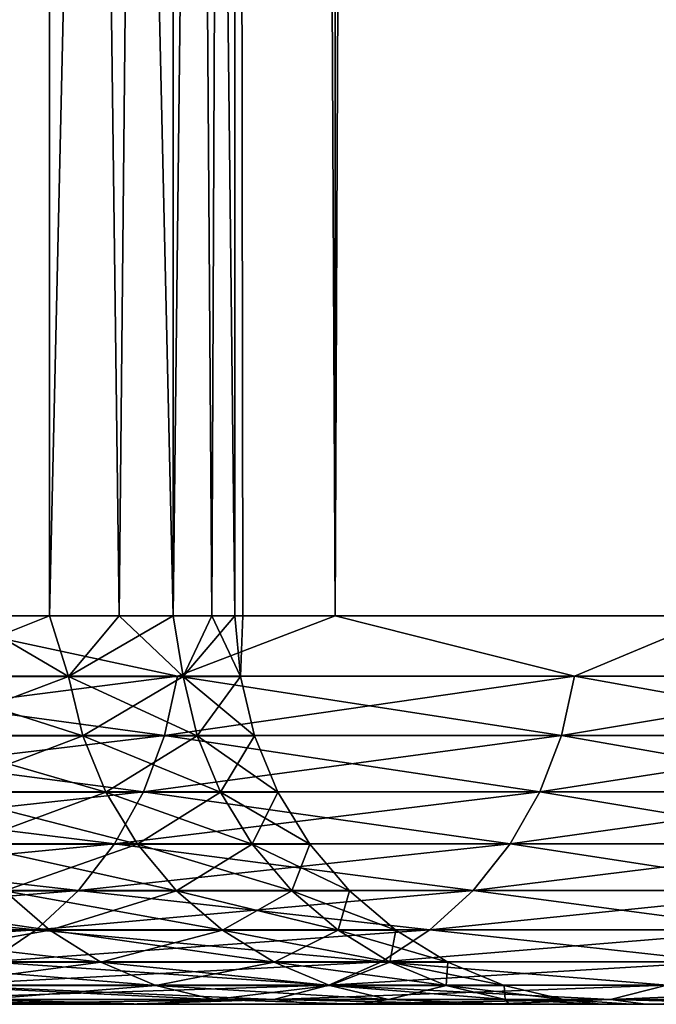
# Model space of a CAD drawing. Header units: metres. Extents: x -30 to 30, y -76 to 64.
# Tile 279 of 541: x 20.713 to 21.532, y -54.5 to -53.233. Entities that reach past the tile are written whole.
import ezdxf

# ---------------------------------------------------------------- set-up
doc = ezdxf.new("R2010")
doc.units = ezdxf.units.M
doc.layers.add('solid_508511', color=7, linetype='CONTINUOUS')

msp = doc.modelspace()

# ---------------------------------------------------------------- linework, layer by layer
at = {"layer": 'solid_508511'}
for points in [[(21.118967, -54, 9.109844), (21.118973, 57.5, 9.109824), (20.553535, 57.5, 10.32241)], [(20.553547, -54, 10.32239), (21.118967, -54, 9.109844), (20.553535, 57.5, 10.32241)], [(20.553547, -54, -10.32239), (20.553535, 57.5, -10.32241), (21.118973, 57.5, -9.109824)], [(21.118967, -54, -9.109844), (20.553547, -54, -10.32239), (21.118973, 57.5, -9.109824)], [(21.118967, -54, 9.109844), (21.612926, -54, 7.866474), (21.118973, 57.5, 9.109824)], [(21.118967, -54, -9.109844), (21.118973, 57.5, -9.109824), (21.612942, 57.5, -7.866432)], [(21.612926, -54, -7.866474), (21.118967, -54, -9.109844), (21.612942, 57.5, -7.866432)], [(21.612926, -54, 7.866474), (21.612942, 57.5, 7.866432), (21.118973, 57.5, 9.109824)], [(20.513906, -47, 4.492183), (20.751429, -47, 3.221513), (20.642435, -54, 3.85874)], [(20.751429, -47, -3.221513), (20.513906, -47, -4.492183), (20.642435, -54, -3.85874)], [(20.751429, -47, 3.221513), (20.751474, -54, 3.221225), (20.642435, -54, 3.85874)], [(20.751429, -47, -3.221513), (20.642435, -54, -3.85874), (20.751474, -54, -3.221225)], [(20.751429, -47, 3.221513), (20.910406, -47, 1.937678), (20.751474, -54, 3.221225)], [(20.751429, -47, -3.221513), (20.84083, -54, -2.580654), (20.910418, -54, -1.937636)], [(20.910406, -47, -1.937678), (20.751429, -47, -3.221513), (20.910418, -54, -1.937636)], [(20.751429, -47, -3.221513), (20.751474, -54, -3.221225), (20.84083, -54, -2.580654)], [(20.910406, -47, 1.937678), (20.84083, -54, 2.580654), (20.751474, -54, 3.221225)], [(20.910406, -47, 1.937678), (20.910418, -54, 1.937636), (20.84083, -54, 2.580654)], [(20.910406, -47, 1.937678), (20.990051, -47, 0.646235), (20.910418, -54, 1.937636)], [(20.910406, -47, -1.937678), (20.960171, -54, -1.292779), (20.99004, -54, -0.646696)], [(20.990051, -47, -0.646235), (20.910406, -47, -1.937678), (20.99004, -54, -0.646696)], [(20.910406, -47, -1.937678), (20.910418, -54, -1.937636), (20.960171, -54, -1.292779)], [(20.990051, -47, 0.646235), (20.960171, -54, 1.292779), (20.910418, -54, 1.937636)], [(20.990051, -47, 0.646235), (20.99004, -54, 0.646696), (20.960171, -54, 1.292779)], [(20.990051, -47, 0.646235), (21, -54, 0), (20.99004, -54, 0.646696)], [(20.990051, -47, -0.646235), (20.99004, -54, -0.646696), (21, -54, 0)], [(20.990051, -47, 0.646235), (20.990051, -47, -0.646235), (21, -54, 0)], [(20.916025, -54.077595, -9.552029), (20.336599, -54.077595, -10.730521), (20.553547, -54, -10.32239)], [(20.336599, -54.077595, 10.730521), (20.916025, -54.077595, 9.552029), (20.553547, -54, 10.32239)], [(20.916025, -54.077595, -9.552029), (20.553547, -54, -10.32239), (21.118967, -54, -9.109844)], [(20.916025, -54.077595, 9.552029), (21.118967, -54, 9.109844), (20.553547, -54, 10.32239)], [(20.55571, -54.078217, 4.326819), (20.642435, -54, 3.85874), (20.751474, -54, 3.221225)], [(20.55571, -54.078217, 4.326819), (20.751474, -54, 3.221225), (20.775932, -54.078217, 3.101487)], [(20.775932, -54.078217, -3.101487), (20.642435, -54, -3.85874), (20.55571, -54.078217, -4.326819)], [(20.775932, -54.078217, -3.101487), (20.751474, -54, -3.221225), (20.642435, -54, -3.85874)], [(20.775932, -54.078217, 3.101487), (20.751474, -54, 3.221225), (20.84083, -54, 2.580654)], [(20.775932, -54.078217, -3.101487), (20.84083, -54, -2.580654), (20.751474, -54, -3.221225)], [(20.775932, -54.078217, 3.101487), (20.84083, -54, 2.580654), (20.910418, -54, 1.937636)], [(20.775932, -54.078217, 3.101487), (20.910418, -54, 1.937636), (20.923178, -54.078217, 1.86526)], [(20.923178, -54.078217, -1.86526), (20.84083, -54, -2.580654), (20.775932, -54.078217, -3.101487)], [(20.923178, -54.078217, -1.86526), (20.910418, -54, -1.937636), (20.84083, -54, -2.580654)], [(20.923178, -54.078217, 1.86526), (20.910418, -54, 1.937636), (20.960171, -54, 1.292779)], [(20.923178, -54.078217, -1.86526), (20.960171, -54, -1.292779), (20.910418, -54, -1.937636)], [(21.427227, -54.077595, -8.34238), (20.916025, -54.077595, -9.552029), (21.118967, -54, -9.109844)], [(20.916025, -54.077595, 9.552029), (21.427227, -54.077595, 8.34238), (21.118967, -54, 9.109844)], [(20.923178, -54.078217, 1.86526), (20.960171, -54, 1.292779), (20.99004, -54, 0.646696)], [(20.923178, -54.078217, 1.86526), (20.99004, -54, 0.646696), (20.996931, -54.078217, 0.622482)], [(20.996931, -54.078217, -0.622482), (20.960171, -54, -1.292779), (20.923178, -54.078217, -1.86526)], [(20.996931, -54.078217, -0.622482), (20.99004, -54, -0.646696), (20.960171, -54, -1.292779)], [(20.996931, -54.078217, 0.622482), (20.99004, -54, 0.646696), (21, -54, 0)], [(20.996931, -54.078217, -0.622482), (21, -54, 0), (20.99004, -54, -0.646696)], [(20.996931, -54.078217, 0.622482), (21, -54, 0), (20.996931, -54.078217, -0.622482)], [(21.427227, -54.077595, -8.34238), (21.118967, -54, -9.109844), (21.612926, -54, -7.866474)], [(21.427227, -54.077595, 8.34238), (21.612926, -54, 7.866474), (21.118967, -54, 9.109844)], [(21.868538, -54.077595, -7.105519), (21.427227, -54.077595, -8.34238), (21.612926, -54, -7.866474)], [(21.427227, -54.077595, 8.34238), (21.868538, -54.077595, 7.105519), (21.612926, -54, 7.866474)], [(20.320463, -54.153984, -10.722008), (20.336599, -54.077595, -10.730521), (20.916025, -54.077595, -9.552029)], [(20.899429, -54.153984, -9.54445), (20.320463, -54.153984, -10.722008), (20.916025, -54.077595, -9.552029)], [(20.320463, -54.153984, 10.722008), (20.899429, -54.153984, 9.54445), (20.336599, -54.077595, 10.730521)], [(20.899429, -54.153984, 9.54445), (20.916025, -54.077595, 9.552029), (20.336599, -54.077595, 10.730521)], [(20.55571, -54.078217, -4.326819), (20.573658, -54.154583, -4.330596), (20.794071, -54.154583, -3.104195)], [(20.775932, -54.078217, -3.101487), (20.55571, -54.078217, -4.326819), (20.794071, -54.154583, -3.104195)], [(20.55571, -54.078217, 4.326819), (20.775932, -54.078217, 3.101487), (20.573658, -54.154583, 4.330596)], [(20.775932, -54.078217, 3.101487), (20.794071, -54.154583, 3.104195), (20.573658, -54.154583, 4.330596)], [(20.775932, -54.078217, -3.101487), (20.794071, -54.154583, -3.104195), (20.941446, -54.154583, -1.866889)], [(20.923178, -54.078217, -1.86526), (20.775932, -54.078217, -3.101487), (20.941446, -54.154583, -1.866889)], [(20.775932, -54.078217, 3.101487), (20.923178, -54.078217, 1.86526), (20.794071, -54.154583, 3.104195)], [(20.923178, -54.078217, 1.86526), (20.941446, -54.154583, 1.866889), (20.794071, -54.154583, 3.104195)], [(20.899429, -54.153984, -9.54445), (20.916025, -54.077595, -9.552029), (21.427227, -54.077595, -8.34238)], [(21.410227, -54.153984, -8.33576), (20.899429, -54.153984, -9.54445), (21.427227, -54.077595, -8.34238)], [(20.899429, -54.153984, 9.54445), (21.410227, -54.153984, 8.33576), (20.916025, -54.077595, 9.552029)], [(21.410227, -54.153984, 8.33576), (21.427227, -54.077595, 8.34238), (20.916025, -54.077595, 9.552029)], [(20.923178, -54.078217, -1.86526), (20.941446, -54.154583, -1.866889), (21.015263, -54.154583, -0.623026)], [(20.996931, -54.078217, -0.622482), (20.923178, -54.078217, -1.86526), (21.015263, -54.154583, -0.623026)], [(20.923178, -54.078217, 1.86526), (20.996931, -54.078217, 0.622482), (20.941446, -54.154583, 1.866889)], [(20.996931, -54.078217, 0.622482), (21.015263, -54.154583, 0.623026), (20.941446, -54.154583, 1.866889)], [(20.996931, -54.078217, -0.622482), (21.015263, -54.154583, -0.623026), (21.015263, -54.154583, 0.623026)], [(20.996931, -54.078217, 0.622482), (20.996931, -54.078217, -0.622482), (21.015263, -54.154583, 0.623026)], [(21.410227, -54.153984, -8.33576), (21.427227, -54.077595, -8.34238), (21.868538, -54.077595, -7.105519)], [(21.851187, -54.153984, -7.099881), (21.410227, -54.153984, -8.33576), (21.868538, -54.077595, -7.105519)], [(21.410227, -54.153984, 8.33576), (21.851187, -54.153984, 7.099881), (21.427227, -54.077595, 8.34238)], [(21.851187, -54.153984, 7.099881), (21.868538, -54.077595, 7.105519), (21.427227, -54.077595, 8.34238)], [(20.293947, -54.226574, -10.708016), (20.320463, -54.153984, -10.722008), (20.899429, -54.153984, -9.54445)], [(20.872158, -54.226574, -9.531996), (20.293947, -54.226574, -10.708016), (20.899429, -54.153984, -9.54445)], [(20.293947, -54.226574, 10.708016), (20.872158, -54.226574, 9.531996), (20.320463, -54.153984, 10.722008)], [(20.872158, -54.226574, 9.531996), (20.899429, -54.153984, 9.54445), (20.320463, -54.153984, 10.722008)], [(20.573658, -54.154583, -4.330596), (20.603085, -54.227135, -4.336791), (20.823814, -54.227135, -3.108635)], [(20.794071, -54.154583, -3.104195), (20.573658, -54.154583, -4.330596), (20.823814, -54.227135, -3.108635)], [(20.573658, -54.154583, 4.330596), (20.794071, -54.154583, 3.104195), (20.603085, -54.227135, 4.336791)], [(20.794071, -54.154583, 3.104195), (20.823814, -54.227135, 3.108635), (20.603085, -54.227135, 4.336791)], [(20.794071, -54.154583, -3.104195), (20.823814, -54.227135, -3.108635), (20.971399, -54.227135, -1.869559)], [(20.941446, -54.154583, -1.866889), (20.794071, -54.154583, -3.104195), (20.971399, -54.227135, -1.869559)], [(20.794071, -54.154583, 3.104195), (20.941446, -54.154583, 1.866889), (20.823814, -54.227135, 3.108635)], [(20.941446, -54.154583, 1.866889), (20.971399, -54.227135, 1.869559), (20.823814, -54.227135, 3.108635)], [(20.872158, -54.226574, -9.531996), (20.899429, -54.153984, -9.54445), (21.410227, -54.153984, -8.33576)], [(21.382288, -54.226574, -8.324883), (20.872158, -54.226574, -9.531996), (21.410227, -54.153984, -8.33576)], [(20.872158, -54.226574, 9.531996), (21.382288, -54.226574, 8.324883), (20.899429, -54.153984, 9.54445)], [(21.382288, -54.226574, 8.324883), (21.410227, -54.153984, 8.33576), (20.899429, -54.153984, 9.54445)], [(20.941446, -54.154583, -1.866889), (20.971399, -54.227135, -1.869559), (21.045322, -54.227135, -0.623917)], [(21.015263, -54.154583, -0.623026), (20.941446, -54.154583, -1.866889), (21.045322, -54.227135, -0.623917)], [(20.941446, -54.154583, 1.866889), (21.015263, -54.154583, 0.623026), (20.971399, -54.227135, 1.869559)], [(21.015263, -54.154583, 0.623026), (21.045322, -54.227135, 0.623917), (20.971399, -54.227135, 1.869559)], [(21.015263, -54.154583, -0.623026), (21.045322, -54.227135, -0.623917), (21.045322, -54.227135, 0.623917)], [(21.015263, -54.154583, 0.623026), (21.015263, -54.154583, -0.623026), (21.045322, -54.227135, 0.623917)], [(21.382288, -54.226574, -8.324883), (21.410227, -54.153984, -8.33576), (21.851187, -54.153984, -7.099881)], [(21.822674, -54.226574, -7.090617), (21.382288, -54.226574, -8.324883), (21.851187, -54.153984, -7.099881)], [(21.382288, -54.226574, 8.324883), (21.822674, -54.226574, 7.090617), (21.410227, -54.153984, 8.33576)], [(21.822674, -54.226574, 7.090617), (21.851187, -54.153984, 7.099881), (21.410227, -54.153984, 8.33576)], [(20.257706, -54.293575, -10.688893), (20.293947, -54.226574, -10.708016), (20.872158, -54.226574, -9.531996)], [(20.834883, -54.293575, -9.514973), (20.257706, -54.293575, -10.688893), (20.872158, -54.226574, -9.531996)], [(20.257706, -54.293575, 10.688893), (20.834883, -54.293575, 9.514973), (20.293947, -54.226574, 10.708016)], [(20.834883, -54.293575, 9.514973), (20.872158, -54.226574, 9.531996), (20.293947, -54.226574, 10.708016)], [(20.603085, -54.227135, -4.336791), (20.643267, -54.294083, -4.345249), (20.864426, -54.294083, -3.114697)], [(20.823814, -54.227135, -3.108635), (20.603085, -54.227135, -4.336791), (20.864426, -54.294083, -3.114697)], [(20.603085, -54.227135, 4.336791), (20.823814, -54.227135, 3.108635), (20.643267, -54.294083, 4.345249)], [(20.823814, -54.227135, 3.108635), (20.864426, -54.294083, 3.114697), (20.643267, -54.294083, 4.345249)], [(20.823814, -54.227135, -3.108635), (20.864426, -54.294083, -3.114697), (21.012299, -54.294083, -1.873205)], [(20.971399, -54.227135, -1.869559), (20.823814, -54.227135, -3.108635), (21.012299, -54.294083, -1.873205)], [(20.823814, -54.227135, 3.108635), (20.971399, -54.227135, 1.869559), (20.864426, -54.294083, 3.114697)], [(20.834883, -54.293575, -9.514973), (20.872158, -54.226574, -9.531996), (21.382288, -54.226574, -8.324883)], [(21.344103, -54.293575, -8.310016), (20.834883, -54.293575, -9.514973), (21.382288, -54.226574, -8.324883)], [(20.834883, -54.293575, 9.514973), (21.344103, -54.293575, 8.310016), (20.872158, -54.226574, 9.531996)], [(20.971399, -54.227135, 1.869559), (21.012299, -54.294083, 1.873205), (20.864426, -54.294083, 3.114697)], [(21.344103, -54.293575, 8.310016), (21.382288, -54.226574, 8.324883), (20.872158, -54.226574, 9.531996)], [(20.971399, -54.227135, -1.869559), (21.012299, -54.294083, -1.873205), (21.086365, -54.294083, -0.625134)], [(21.045322, -54.227135, -0.623917), (20.971399, -54.227135, -1.869559), (21.086365, -54.294083, -0.625134)], [(20.971399, -54.227135, 1.869559), (21.045322, -54.227135, 0.623917), (21.012299, -54.294083, 1.873205)], [(21.045322, -54.227135, 0.623917), (21.086365, -54.294083, 0.625134), (21.012299, -54.294083, 1.873205)], [(21.045322, -54.227135, -0.623917), (21.086365, -54.294083, -0.625134), (21.086365, -54.294083, 0.625134)], [(21.045322, -54.227135, 0.623917), (21.045322, -54.227135, -0.623917), (21.086365, -54.294083, 0.625134)], [(21.344103, -54.293575, -8.310016), (21.382288, -54.226574, -8.324883), (21.822674, -54.226574, -7.090617)], [(21.783701, -54.293575, -7.077954), (21.344103, -54.293575, -8.310016), (21.822674, -54.226574, -7.090617)], [(21.344103, -54.293575, 8.310016), (21.783701, -54.293575, 7.077954), (21.382288, -54.226574, 8.324883)], [(21.783701, -54.293575, 7.077954), (21.822674, -54.226574, 7.090617), (21.382288, -54.226574, 8.324883)], [(20.212631, -54.353333, -10.665111), (20.257706, -54.293575, -10.688893), (20.834883, -54.293575, -9.514973)], [(20.788525, -54.353333, -9.493801), (20.212631, -54.353333, -10.665111), (20.834883, -54.293575, -9.514973)], [(20.212631, -54.353333, 10.665111), (20.788525, -54.353333, 9.493801), (20.257706, -54.293575, 10.688893)], [(20.788525, -54.353333, 9.493801), (20.834883, -54.293575, 9.514973), (20.257706, -54.293575, 10.688893)], [(20.643267, -54.294083, -4.345249), (20.693211, -54.353775, -4.355762), (20.914906, -54.353775, -3.122233)], [(20.864426, -54.294083, -3.114697), (20.643267, -54.294083, -4.345249), (20.914906, -54.353775, -3.122233)], [(20.643267, -54.294083, 4.345249), (20.864426, -54.294083, 3.114697), (20.693211, -54.353775, 4.355762)], [(20.864426, -54.294083, 3.114697), (20.914906, -54.353775, 3.122233), (20.693211, -54.353775, 4.355762)], [(20.788525, -54.353333, -9.493801), (20.834883, -54.293575, -9.514973), (21.344103, -54.293575, -8.310016)], [(21.296612, -54.353333, -8.291526), (20.788525, -54.353333, -9.493801), (21.344103, -54.293575, -8.310016)], [(20.788525, -54.353333, 9.493801), (21.296612, -54.353333, 8.291526), (20.834883, -54.293575, 9.514973)], [(21.296612, -54.353333, 8.291526), (21.344103, -54.293575, 8.310016), (20.834883, -54.293575, 9.514973)], [(20.864426, -54.294083, -3.114697), (20.914906, -54.353775, -3.122233), (21.063137, -54.353775, -1.877737)], [(21.012299, -54.294083, -1.873205), (20.864426, -54.294083, -3.114697), (21.063137, -54.353775, -1.877737)], [(20.864426, -54.294083, 3.114697), (21.012299, -54.294083, 1.873205), (20.914906, -54.353775, 3.122233)], [(21.012299, -54.294083, 1.873205), (21.063137, -54.353775, 1.877737), (20.914906, -54.353775, 3.122233)], [(21.012299, -54.294083, -1.873205), (21.063137, -54.353775, -1.877737), (21.137383, -54.353775, -0.626646)], [(21.086365, -54.294083, -0.625134), (21.012299, -54.294083, -1.873205), (21.137383, -54.353775, -0.626646)], [(21.012299, -54.294083, 1.873205), (21.086365, -54.294083, 0.625134), (21.063137, -54.353775, 1.877737)], [(21.086365, -54.294083, 0.625134), (21.137383, -54.353775, 0.626646), (21.063137, -54.353775, 1.877737)], [(21.086365, -54.294083, -0.625134), (21.137383, -54.353775, -0.626646), (21.137383, -54.353775, 0.626646)], [(21.086365, -54.294083, 0.625134), (21.086365, -54.294083, -0.625134), (21.137383, -54.353775, 0.626646)], [(21.296612, -54.353333, -8.291526), (21.344103, -54.293575, -8.310016), (21.783701, -54.293575, -7.077954)], [(21.735231, -54.353333, -7.062205), (21.296612, -54.353333, -8.291526), (21.783701, -54.293575, -7.077954)], [(21.296612, -54.353333, 8.291526), (21.735231, -54.353333, 7.062205), (21.344103, -54.293575, 8.310016)], [(21.735231, -54.353333, 7.062205), (21.783701, -54.293575, 7.077954), (21.344103, -54.293575, 8.310016)], [(20.159838, -54.404369, -10.637254), (20.212631, -54.353333, -10.665111), (20.788525, -54.353333, -9.493801)], [(20.734228, -54.404369, -9.469005), (20.159838, -54.404369, -10.637254), (20.788525, -54.353333, -9.493801)], [(20.159838, -54.404369, 10.637254), (20.734228, -54.404369, 9.469005), (20.212631, -54.353333, 10.665111)], [(20.734228, -54.404369, 9.469005), (20.788525, -54.353333, 9.493801), (20.212631, -54.353333, 10.665111)], [(20.398829, -54.353775, -5.57399), (20.456472, -54.404739, -5.589742), (20.751684, -54.404739, -4.36807)], [(20.693211, -54.353775, -4.355762), (20.398829, -54.353775, -5.57399), (20.751684, -54.404739, -4.36807)], [(20.693211, -54.353775, 4.355762), (20.751684, -54.404739, 4.36807), (20.456472, -54.404739, 5.589742)], [(20.693211, -54.353775, -4.355762), (20.751684, -54.404739, -4.36807), (20.974007, -54.404739, -3.131056)], [(20.914906, -54.353775, -3.122233), (20.693211, -54.353775, -4.355762), (20.974007, -54.404739, -3.131056)], [(20.693211, -54.353775, 4.355762), (20.914906, -54.353775, 3.122233), (20.751684, -54.404739, 4.36807)], [(20.734228, -54.404369, -9.469005), (20.788525, -54.353333, -9.493801), (21.296612, -54.353333, -8.291526)], [(21.240986, -54.404369, -8.269869), (20.734228, -54.404369, -9.469005), (21.296612, -54.353333, -8.291526)], [(20.734228, -54.404369, 9.469005), (21.240986, -54.404369, 8.269869), (20.788525, -54.353333, 9.493801)], [(20.914906, -54.353775, 3.122233), (20.974007, -54.404739, 3.131056), (20.751684, -54.404739, 4.36807)], [(21.240986, -54.404369, 8.269869), (21.296612, -54.353333, 8.291526), (20.788525, -54.353333, 9.493801)], [(20.914906, -54.353775, -3.122233), (20.974007, -54.404739, -3.131056), (21.122656, -54.404739, -1.883044)], [(21.063137, -54.353775, -1.877737), (20.914906, -54.353775, -3.122233), (21.122656, -54.404739, -1.883044)], [(20.914906, -54.353775, 3.122233), (21.063137, -54.353775, 1.877737), (20.974007, -54.404739, 3.131056)], [(21.063137, -54.353775, 1.877737), (21.122656, -54.404739, 1.883044), (20.974007, -54.404739, 3.131056)], [(21.063137, -54.353775, -1.877737), (21.122656, -54.404739, -1.883044), (21.197111, -54.404739, -0.628417)], [(21.137383, -54.353775, -0.626646), (21.063137, -54.353775, -1.877737), (21.197111, -54.404739, -0.628417)], [(21.063137, -54.353775, 1.877737), (21.137383, -54.353775, 0.626646), (21.122656, -54.404739, 1.883044)], [(21.137383, -54.353775, 0.626646), (21.197111, -54.404739, 0.628417), (21.122656, -54.404739, 1.883044)], [(21.137383, -54.353775, -0.626646), (21.197111, -54.404739, -0.628417), (21.197111, -54.404739, 0.628417)], [(21.137383, -54.353775, 0.626646), (21.137383, -54.353775, -0.626646), (21.197111, -54.404739, 0.628417)], [(21.240986, -54.404369, -8.269869), (21.296612, -54.353333, -8.291526), (21.735231, -54.353333, -7.062205)], [(21.678461, -54.404369, -7.043759), (21.240986, -54.404369, -8.269869), (21.735231, -54.353333, -7.062205)], [(21.240986, -54.404369, 8.269869), (21.678461, -54.404369, 7.043759), (21.296612, -54.353333, 8.291526)], [(21.678461, -54.404369, 7.043759), (21.735231, -54.353333, 7.062205), (21.296612, -54.353333, 8.291526)], [(20.100626, -54.445431, -10.606011), (20.159838, -54.404369, -10.637254), (20.734228, -54.404369, -9.469005)], [(20.673328, -54.445431, -9.441194), (20.100626, -54.445431, -10.606011), (20.734228, -54.404369, -9.469005)], [(20.673328, -54.445431, 9.441194), (20.734228, -54.404369, 9.469005), (20.159838, -54.404369, 10.637254)], [(20.456472, -54.404739, -5.589742), (20.521103, -54.445717, -5.607402), (20.817247, -54.445717, -4.381871)], [(20.751684, -54.404739, -4.36807), (20.456472, -54.404739, -5.589742), (20.817247, -54.445717, -4.381871)], [(20.456472, -54.404739, 5.589742), (20.751684, -54.404739, 4.36807), (20.521103, -54.445717, 5.607402)], [(20.751684, -54.404739, 4.36807), (20.817247, -54.445717, 4.381871), (20.521103, -54.445717, 5.607402)], [(20.673328, -54.445431, -9.441194), (20.734228, -54.404369, -9.469005), (21.240986, -54.404369, -8.269869)], [(21.1786, -54.445431, -8.24558), (20.673328, -54.445431, -9.441194), (21.240986, -54.404369, -8.269869)], [(20.673328, -54.445431, 9.441194), (21.1786, -54.445431, 8.24558), (20.734228, -54.404369, 9.469005)], [(21.1786, -54.445431, 8.24558), (21.240986, -54.404369, 8.269869), (20.734228, -54.404369, 9.469005)], [(20.751684, -54.404739, -4.36807), (20.817247, -54.445717, -4.381871), (21.040272, -54.445717, -3.140948)], [(20.974007, -54.404739, -3.131056), (20.751684, -54.404739, -4.36807), (21.040272, -54.445717, -3.140948)], [(20.751684, -54.404739, 4.36807), (20.974007, -54.404739, 3.131056), (20.817247, -54.445717, 4.381871)], [(20.974007, -54.404739, 3.131056), (21.040272, -54.445717, 3.140948), (20.817247, -54.445717, 4.381871)], [(20.974007, -54.404739, -3.131056), (21.040272, -54.445717, -3.140948), (21.189392, -54.445717, -1.888993)], [(21.122656, -54.404739, -1.883044), (20.974007, -54.404739, -3.131056), (21.189392, -54.445717, -1.888993)], [(20.974007, -54.404739, 3.131056), (21.122656, -54.404739, 1.883044), (21.040272, -54.445717, 3.140948)], [(21.122656, -54.404739, 1.883044), (21.189392, -54.445717, 1.888993), (21.040272, -54.445717, 3.140948)], [(21.122656, -54.404739, -1.883044), (21.189392, -54.445717, -1.888993), (21.264082, -54.445717, -0.630402)], [(21.197111, -54.404739, -0.628417), (21.122656, -54.404739, -1.883044), (21.264082, -54.445717, -0.630402)], [(21.122656, -54.404739, 1.883044), (21.197111, -54.404739, 0.628417), (21.189392, -54.445717, 1.888993)], [(21.1786, -54.445431, -8.24558), (21.240986, -54.404369, -8.269869), (21.678461, -54.404369, -7.043759)], [(21.61479, -54.445431, -7.023071), (21.1786, -54.445431, -8.24558), (21.678461, -54.404369, -7.043759)], [(21.1786, -54.445431, 8.24558), (21.61479, -54.445431, 7.023071), (21.240986, -54.404369, 8.269869)], [(21.197111, -54.404739, 0.628417), (21.264082, -54.445717, 0.630402), (21.189392, -54.445717, 1.888993)], [(21.197111, -54.404739, -0.628417), (21.264082, -54.445717, -0.630402), (21.264082, -54.445717, 0.630402)], [(21.197111, -54.404739, 0.628417), (21.197111, -54.404739, -0.628417), (21.264082, -54.445717, 0.630402)], [(21.61479, -54.445431, 7.023071), (21.678461, -54.404369, 7.043759), (21.240986, -54.404369, 8.269869)], [(20.521103, -54.445717, -5.607402), (20.591125, -54.475697, -5.626535), (20.888281, -54.475697, -4.396822)], [(20.817247, -54.445717, -4.381871), (20.521103, -54.445717, -5.607402), (20.888281, -54.475697, -4.396822)], [(20.521103, -54.445717, 5.607402), (20.817247, -54.445717, 4.381871), (20.591125, -54.475697, 5.626535)], [(20.817247, -54.445717, 4.381871), (20.888281, -54.475697, 4.396822), (20.591125, -54.475697, 5.626535)], [(20.607334, -54.475506, -9.411054), (20.673328, -54.445431, -9.441194), (21.1786, -54.445431, -8.24558)], [(21.110991, -54.475506, -8.219257), (20.607334, -54.475506, -9.411054), (21.1786, -54.445431, -8.24558)], [(20.607334, -54.475506, 9.411054), (21.110991, -54.475506, 8.219257), (20.673328, -54.445431, 9.441194)], [(21.110991, -54.475506, 8.219257), (21.1786, -54.445431, 8.24558), (20.673328, -54.445431, 9.441194)], [(20.817247, -54.445717, -4.381871), (20.888281, -54.475697, -4.396822), (21.112066, -54.475697, -3.151666)], [(21.040272, -54.445717, -3.140948), (20.817247, -54.445717, -4.381871), (21.112066, -54.475697, -3.151666)], [(20.817247, -54.445717, 4.381871), (21.040272, -54.445717, 3.140948), (20.888281, -54.475697, 4.396822)], [(21.040272, -54.445717, 3.140948), (21.112066, -54.475697, 3.151666), (20.888281, -54.475697, 4.396822)], [(21.040272, -54.445717, -3.140948), (21.112066, -54.475697, -3.151666), (21.261694, -54.475697, -1.895438)], [(21.189392, -54.445717, -1.888993), (21.040272, -54.445717, -3.140948), (21.261694, -54.475697, -1.895438)], [(21.040272, -54.445717, 3.140948), (21.189392, -54.445717, 1.888993), (21.112066, -54.475697, 3.151666)], [(21.110991, -54.475506, -8.219257), (21.1786, -54.445431, -8.24558), (21.61479, -54.445431, -7.023071)], [(21.54579, -54.475506, -7.000651), (21.110991, -54.475506, -8.219257), (21.61479, -54.445431, -7.023071)], [(21.110991, -54.475506, 8.219257), (21.54579, -54.475506, 7.000651), (21.1786, -54.445431, 8.24558)], [(21.189392, -54.445717, 1.888993), (21.261694, -54.475697, 1.895438), (21.112066, -54.475697, 3.151666)], [(21.54579, -54.475506, 7.000651), (21.61479, -54.445431, 7.023071), (21.1786, -54.445431, 8.24558)], [(21.189392, -54.445717, -1.888993), (21.261694, -54.475697, -1.895438), (21.336639, -54.475697, -0.632553)], [(21.264082, -54.445717, -0.630402), (21.189392, -54.445717, -1.888993), (21.336639, -54.475697, -0.632553)], [(21.189392, -54.445717, 1.888993), (21.264082, -54.445717, 0.630402), (21.261694, -54.475697, 1.895438)], [(21.264082, -54.445717, 0.630402), (21.336639, -54.475697, 0.632553), (21.261694, -54.475697, 1.895438)], [(21.264082, -54.445717, -0.630402), (21.336639, -54.475697, -0.632553), (21.336639, -54.475697, 0.632553)], [(21.264082, -54.445717, 0.630402), (21.264082, -54.445717, -0.630402), (21.336639, -54.475697, 0.632553)], [(20.537868, -54.493843, -9.379331), (20.607334, -54.475506, -9.411054), (21.110991, -54.475506, -8.219257)], [(21.039829, -54.493843, -8.191551), (20.537868, -54.493843, -9.379331), (21.110991, -54.475506, -8.219257)], [(20.537868, -54.493843, 9.379331), (21.039829, -54.493843, 8.191551), (20.607334, -54.475506, 9.411054)], [(20.591125, -54.475697, -5.626535), (20.664812, -54.493942, -5.646671), (20.963032, -54.493942, -4.412557)], [(20.888281, -54.475697, -4.396822), (20.591125, -54.475697, -5.626535), (20.963032, -54.493942, -4.412557)], [(20.591125, -54.475697, 5.626535), (20.888281, -54.475697, 4.396822), (20.664812, -54.493942, 5.646671)], [(21.039829, -54.493843, 8.191551), (21.110991, -54.475506, 8.219257), (20.607334, -54.475506, 9.411054)], [(20.888281, -54.475697, 4.396822), (20.963032, -54.493942, 4.412557), (20.664812, -54.493942, 5.646671)], [(20.888281, -54.475697, -4.396822), (20.963032, -54.493942, -4.412557), (21.187618, -54.493942, -3.162944)], [(21.112066, -54.475697, -3.151666), (20.888281, -54.475697, -4.396822), (21.187618, -54.493942, -3.162944)], [(20.888281, -54.475697, 4.396822), (21.112066, -54.475697, 3.151666), (20.963032, -54.493942, 4.412557)], [(21.112066, -54.475697, 3.151666), (21.187618, -54.493942, 3.162944), (20.963032, -54.493942, 4.412557)], [(21.039829, -54.493843, -8.191551), (21.110991, -54.475506, -8.219257), (21.54579, -54.475506, -7.000651)], [(21.47316, -54.493843, -6.977053), (21.039829, -54.493843, -8.191551), (21.54579, -54.475506, -7.000651)], [(21.039829, -54.493843, 8.191551), (21.47316, -54.493843, 6.977053), (21.110991, -54.475506, 8.219257)], [(21.47316, -54.493843, 6.977053), (21.54579, -54.475506, 7.000651), (21.110991, -54.475506, 8.219257)], [(21.112066, -54.475697, -3.151666), (21.187618, -54.493942, -3.162944), (21.337782, -54.493942, -1.902221)], [(21.261694, -54.475697, -1.895438), (21.112066, -54.475697, -3.151666), (21.337782, -54.493942, -1.902221)], [(21.112066, -54.475697, 3.151666), (21.261694, -54.475697, 1.895438), (21.187618, -54.493942, 3.162944)], [(21.261694, -54.475697, 1.895438), (21.337782, -54.493942, 1.902221), (21.187618, -54.493942, 3.162944)], [(21.261694, -54.475697, -1.895438), (21.337782, -54.493942, -1.902221), (21.412996, -54.493942, -0.634817)], [(21.336639, -54.475697, -0.632553), (21.261694, -54.475697, -1.895438), (21.412996, -54.493942, -0.634817)], [(21.261694, -54.475697, 1.895438), (21.336639, -54.475697, 0.632553), (21.337782, -54.493942, 1.902221)], [(21.336639, -54.475697, -0.632553), (21.412996, -54.493942, -0.634817), (21.412996, -54.493942, 0.634817)], [(21.336639, -54.475697, 0.632553), (21.412996, -54.493942, 0.634817), (21.337782, -54.493942, 1.902221)], [(21.336639, -54.475697, 0.632553), (21.336639, -54.475697, -0.632553), (21.412996, -54.493942, 0.634817)], [(21.47316, -54.493843, -6.977053), (21.54579, -54.475506, -7.000651), (21.910309, -54.475506, -5.759211)], [(21.836452, -54.493843, -5.739797), (21.47316, -54.493843, -6.977053), (21.910309, -54.475506, -5.759211)], [(21.47316, -54.493843, 6.977053), (21.836452, -54.493843, 5.739797), (21.54579, -54.475506, 7.000651)], [(20.664812, -54.493942, -5.646671), (20.52556, -54.5, -6.399318), (20.874645, -54.5, -5.147731)], [(20.664812, -54.493942, 5.646671), (20.874653, -54.5, 5.1477), (20.52557, -54.5, 6.399287)], [(20.537868, -54.493843, 9.379331), (20.590368, -54.5, 9.071199), (20.850203, -54.5, 8.456894)], [(20.537868, -54.493843, 9.379331), (20.850203, -54.5, 8.456894), (21.039829, -54.493843, 8.191551)], [(21.039829, -54.493843, -8.191551), (20.590363, -54.5, -9.071212), (20.537868, -54.493843, -9.379331)], [(21.039829, -54.493843, -8.191551), (20.850197, -54.5, -8.456906), (20.590363, -54.5, -9.071212)], [(20.963032, -54.493942, -4.412557), (20.664812, -54.493942, -5.646671), (20.874645, -54.5, -5.147731)], [(20.664812, -54.493942, 5.646671), (20.963032, -54.493942, 4.412557), (20.874653, -54.5, 5.1477)], [(21.039829, -54.493843, -8.191551), (21.091675, -54.5, -7.835252), (20.850197, -54.5, -8.456906)], [(21.039829, -54.493843, 8.191551), (20.850203, -54.5, 8.456894), (21.091679, -54.5, 7.835239)], [(20.963032, -54.493942, -4.412557), (20.874645, -54.5, -5.147731), (21.147476, -54.5, -3.877398)], [(20.963032, -54.493942, 4.412557), (21.147482, -54.5, 3.877367), (20.874653, -54.5, 5.1477)], [(21.187618, -54.493942, -3.162944), (20.963032, -54.493942, -4.412557), (21.147476, -54.5, -3.877398)], [(20.963032, -54.493942, 4.412557), (21.187618, -54.493942, 3.162944), (21.147482, -54.5, 3.877367)], [(21.039829, -54.493843, 8.191551), (21.091679, -54.5, 7.835239), (21.314621, -54.5, 7.206728)], [(21.039829, -54.493843, 8.191551), (21.314621, -54.5, 7.206728), (21.47316, -54.493843, 6.977053)], [(21.47316, -54.493843, -6.977053), (21.091675, -54.5, -7.835252), (21.039829, -54.493843, -8.191551)], [(21.47316, -54.493843, -6.977053), (21.314617, -54.5, -7.20674), (21.091675, -54.5, -7.835252)], [(21.187618, -54.493942, -3.162944), (21.147476, -54.5, -3.877398), (21.343082, -54.5, -2.592816)], [(21.187618, -54.493942, 3.162944), (21.343086, -54.5, 2.592785), (21.147482, -54.5, 3.877367)], [(21.337782, -54.493942, -1.902221), (21.187618, -54.493942, -3.162944), (21.343082, -54.5, -2.592816)], [(21.187618, -54.493942, 3.162944), (21.337782, -54.493942, 1.902221), (21.343086, -54.5, 2.592785)], [(21.47316, -54.493843, -6.977053), (21.518864, -54.5, -6.571792), (21.314617, -54.5, -7.20674)], [(21.47316, -54.493843, 6.977053), (21.314621, -54.5, 7.206728), (21.518867, -54.5, 6.571779)], [(21.337782, -54.493942, -1.902221), (21.343082, -54.5, -2.592816), (21.460735, -54.5, -1.298749)], [(21.412996, -54.493942, -0.634817), (21.337782, -54.493942, -1.902221), (21.460735, -54.5, -1.298749)], [(21.337782, -54.493942, 1.902221), (21.460737, -54.5, 1.298717), (21.343086, -54.5, 2.592785)], [(21.337782, -54.493942, 1.902221), (21.412996, -54.493942, 0.634817), (21.460737, -54.5, 1.298717)], [(21.412996, -54.493942, -0.634817), (21.460735, -54.5, -1.298749), (21.5, -54.5, -0.000016)], [(21.412996, -54.493942, 0.634817), (21.5, -54.5, -0.000016), (21.460737, -54.5, 1.298717)], [(21.412996, -54.493942, 0.634817), (21.412996, -54.493942, -0.634817), (21.5, -54.5, -0.000016)], [(21.47316, -54.493843, 6.977053), (21.518867, -54.5, 6.571779), (21.704166, -54.5, 5.931194)], [(21.47316, -54.493843, 6.977053), (21.704166, -54.5, 5.931194), (21.836452, -54.493843, 5.739797)], [(21.836452, -54.493843, -5.739797), (21.518864, -54.5, -6.571792), (21.47316, -54.493843, -6.977053)], [(21.836452, -54.493843, -5.739797), (21.704163, -54.5, -5.931206), (21.518864, -54.5, -6.571792)], [(20.52556, -54.5, -6.399318), (20.590363, -54.5, -9.071212), (20.850197, -54.5, -8.456906)], [(20.874645, -54.5, -5.147731), (20.52556, -54.5, -6.399318), (20.850197, -54.5, -8.456906)], [(20.52557, -54.5, 6.399287), (20.874653, -54.5, 5.1477), (20.590368, -54.5, 9.071199)], [(20.874653, -54.5, 5.1477), (20.850203, -54.5, 8.456894), (20.590368, -54.5, 9.071199)], [(20.874645, -54.5, -5.147731), (20.850197, -54.5, -8.456906), (21.091675, -54.5, -7.835252)], [(20.874653, -54.5, 5.1477), (21.091679, -54.5, 7.835239), (20.850203, -54.5, 8.456894)], [(21.147476, -54.5, -3.877398), (20.874645, -54.5, -5.147731), (21.091675, -54.5, -7.835252)], [(20.874653, -54.5, 5.1477), (21.147482, -54.5, 3.877367), (21.091679, -54.5, 7.835239)], [(21.147476, -54.5, -3.877398), (21.091675, -54.5, -7.835252), (21.314617, -54.5, -7.20674)], [(21.147482, -54.5, 3.877367), (21.314621, -54.5, 7.206728), (21.091679, -54.5, 7.835239)], [(21.343082, -54.5, -2.592816), (21.147476, -54.5, -3.877398), (21.314617, -54.5, -7.20674)], [(21.147482, -54.5, 3.877367), (21.343086, -54.5, 2.592785), (21.314621, -54.5, 7.206728)], [(21.343082, -54.5, -2.592816), (21.314617, -54.5, -7.20674), (21.518864, -54.5, -6.571792)], [(21.5, -54.5, -0.000016), (21.518867, -54.5, 6.571779), (21.314621, -54.5, 7.206728)], [(21.460737, -54.5, 1.298717), (21.5, -54.5, -0.000016), (21.314621, -54.5, 7.206728)], [(21.343086, -54.5, 2.592785), (21.460737, -54.5, 1.298717), (21.314621, -54.5, 7.206728)], [(21.460735, -54.5, -1.298749), (21.343082, -54.5, -2.592816), (21.518864, -54.5, -6.571792)], [(21.5, -54.5, -0.000016), (21.460735, -54.5, -1.298749), (21.518864, -54.5, -6.571792)], [(21.5, -54.5, -0.000016), (21.518864, -54.5, -6.571792), (21.518867, -54.5, 6.571779)], [(21.518864, -54.5, -6.571792), (21.704163, -54.5, -5.931206), (21.518867, -54.5, 6.571779)], [(21.704163, -54.5, -5.931206), (21.704166, -54.5, 5.931194), (21.518867, -54.5, 6.571779)]]:
    msp.add_3dface(points, dxfattribs=at)

doc.saveas('drawing.dxf')
